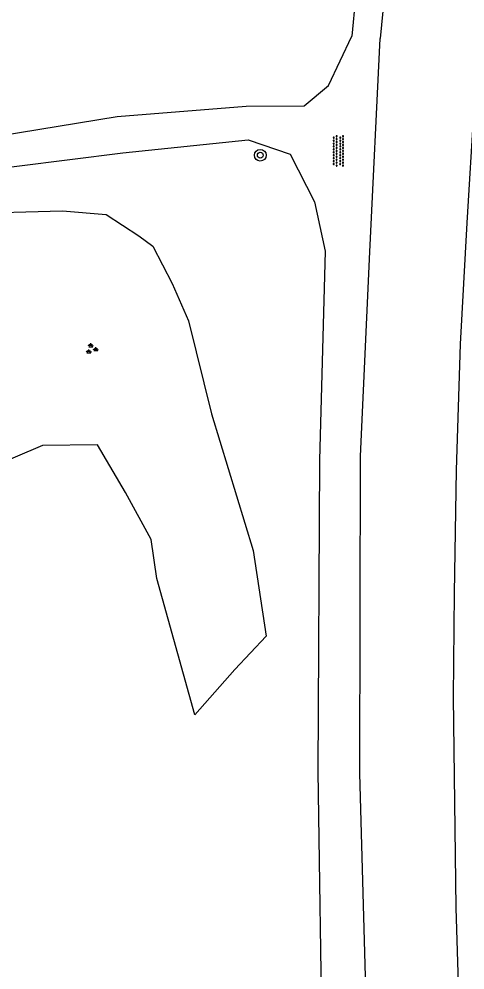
# Model space of a CAD drawing. Extents: x 128999 to 131010, y 395498 to 399007.
# Drawn here: x 129540.3 to 129570.7, y 396157.1 to 396222 of the extents above; entities that cross this region are included whole.
import ezdxf

# ---------------------------------------------------------------- set-up
doc = ezdxf.new("R2010")
doc.units = 0
for name, color, linetype in [('gg-knt-onverhard', 7, 'Continuous'), ('gg-kntw-bovenkant insteek waterloop', 7, 'Continuous'), ('gt-grn-groengrens', 7, 'Continuous'), ('gt-symb-boom', 7, 'Continuous'), ('gt-symb-groenvak', 7, 'Continuous'), ('gt-symb-overige verharding', 7, 'Continuous')]:
    doc.layers.add(name, color=color, linetype=linetype)

# ---------------------------------------------------------------- blocks, each defined once
blk = doc.blocks.new('gt0-OVH')
at = {"layer": 'gt-symb-overige verharding'}
for points in [[(-0.972, 0.298), (-0.967, 0.308), (-0.965, 0.319), (-0.966, 0.33), (-0.971, 0.34), (-0.978, 0.348), (-0.988, 0.353), (-0.999, 0.355), (-1.01, 0.354), (-1.02, 0.349), (-1.028, 0.342), (-1.033, 0.332), (-1.035, 0.321), (-1.034, 0.31), (-1.029, 0.3), (-1.022, 0.292), (-1.012, 0.287), (-1.001, 0.285), (-0.99, 0.286), (-0.98, 0.291)], [(-0.872, 0.106), (-0.867, 0.116), (-0.865, 0.126), (-0.866, 0.137), (-0.871, 0.147), (-0.878, 0.156), (-0.888, 0.161), (-0.899, 0.163), (-0.91, 0.162), (-0.92, 0.157), (-0.928, 0.15), (-0.933, 0.14), (-0.935, 0.129), (-0.934, 0.118), (-0.929, 0.108), (-0.922, 0.1), (-0.912, 0.095), (-0.901, 0.092), (-0.89, 0.094), (-0.88, 0.098)], [(-0.772, 0.298), (-0.767, 0.308), (-0.765, 0.319), (-0.766, 0.33), (-0.771, 0.34), (-0.778, 0.348), (-0.788, 0.353), (-0.799, 0.355), (-0.81, 0.354), (-0.82, 0.349), (-0.828, 0.342), (-0.833, 0.332), (-0.835, 0.321), (-0.834, 0.31), (-0.829, 0.3), (-0.822, 0.292), (-0.812, 0.287), (-0.801, 0.285), (-0.79, 0.286), (-0.78, 0.291)], [(-0.672, 0.106), (-0.667, 0.116), (-0.665, 0.126), (-0.666, 0.137), (-0.671, 0.147), (-0.678, 0.156), (-0.688, 0.161), (-0.699, 0.163), (-0.71, 0.162), (-0.72, 0.157), (-0.728, 0.15), (-0.733, 0.14), (-0.735, 0.129), (-0.734, 0.118), (-0.729, 0.108), (-0.722, 0.1), (-0.712, 0.095), (-0.701, 0.092), (-0.69, 0.094), (-0.68, 0.098)], [(-0.572, 0.298), (-0.567, 0.308), (-0.565, 0.319), (-0.566, 0.33), (-0.571, 0.34), (-0.578, 0.348), (-0.588, 0.353), (-0.599, 0.355), (-0.61, 0.354), (-0.62, 0.349), (-0.628, 0.342), (-0.633, 0.332), (-0.635, 0.321), (-0.634, 0.31), (-0.629, 0.3), (-0.622, 0.292), (-0.612, 0.287), (-0.601, 0.285), (-0.59, 0.286), (-0.58, 0.291)], [(-0.472, 0.106), (-0.467, 0.116), (-0.465, 0.126), (-0.466, 0.137), (-0.471, 0.147), (-0.478, 0.156), (-0.488, 0.161), (-0.499, 0.163), (-0.51, 0.162), (-0.52, 0.157), (-0.528, 0.15), (-0.533, 0.14), (-0.535, 0.129), (-0.534, 0.118), (-0.529, 0.108), (-0.522, 0.1), (-0.512, 0.095), (-0.501, 0.092), (-0.49, 0.094), (-0.48, 0.098)], [(-0.372, 0.298), (-0.367, 0.308), (-0.365, 0.319), (-0.366, 0.33), (-0.371, 0.34), (-0.378, 0.348), (-0.388, 0.353), (-0.399, 0.355), (-0.41, 0.354), (-0.42, 0.349), (-0.428, 0.342), (-0.433, 0.332), (-0.435, 0.321), (-0.434, 0.31), (-0.429, 0.3), (-0.422, 0.292), (-0.412, 0.287), (-0.401, 0.285), (-0.39, 0.286), (-0.38, 0.291)], [(-0.272, 0.106), (-0.267, 0.116), (-0.265, 0.126), (-0.266, 0.137), (-0.271, 0.147), (-0.278, 0.156), (-0.288, 0.161), (-0.299, 0.163), (-0.31, 0.162), (-0.32, 0.157), (-0.328, 0.15), (-0.333, 0.14), (-0.335, 0.129), (-0.334, 0.118), (-0.329, 0.108), (-0.322, 0.1), (-0.312, 0.095), (-0.301, 0.092), (-0.29, 0.094), (-0.28, 0.098)], [(-0.172, 0.298), (-0.167, 0.308), (-0.165, 0.319), (-0.166, 0.33), (-0.171, 0.34), (-0.178, 0.348), (-0.188, 0.353), (-0.199, 0.355), (-0.21, 0.354), (-0.22, 0.349), (-0.228, 0.342), (-0.233, 0.332), (-0.235, 0.321), (-0.234, 0.31), (-0.229, 0.3), (-0.222, 0.292), (-0.212, 0.287), (-0.201, 0.285), (-0.19, 0.286), (-0.18, 0.291)], [(-0.072, 0.106), (-0.067, 0.116), (-0.065, 0.126), (-0.066, 0.137), (-0.071, 0.147), (-0.078, 0.156), (-0.088, 0.161), (-0.099, 0.163), (-0.11, 0.162), (-0.12, 0.157), (-0.128, 0.15), (-0.133, 0.14), (-0.135, 0.129), (-0.134, 0.118), (-0.129, 0.108), (-0.122, 0.1), (-0.112, 0.095), (-0.101, 0.092), (-0.09, 0.094), (-0.08, 0.098)], [(0.028, 0.298), (0.033, 0.308), (0.035, 0.319), (0.034, 0.33), (0.029, 0.34), (0.022, 0.348), (0.012, 0.353), (0.001, 0.355), (-0.01, 0.354), (-0.02, 0.349), (-0.028, 0.342), (-0.033, 0.332), (-0.035, 0.321), (-0.034, 0.31), (-0.029, 0.3), (-0.022, 0.292), (-0.012, 0.287), (-0.001, 0.285), (0.01, 0.286), (0.02, 0.291)], [(0.128, 0.106), (0.133, 0.116), (0.135, 0.126), (0.134, 0.137), (0.129, 0.147), (0.122, 0.156), (0.112, 0.161), (0.101, 0.163), (0.09, 0.162), (0.08, 0.157), (0.072, 0.15), (0.067, 0.14), (0.065, 0.129), (0.066, 0.118), (0.071, 0.108), (0.078, 0.1), (0.088, 0.095), (0.099, 0.092), (0.11, 0.094), (0.12, 0.098)], [(0.228, 0.298), (0.233, 0.308), (0.235, 0.319), (0.234, 0.33), (0.229, 0.34), (0.222, 0.348), (0.212, 0.353), (0.201, 0.355), (0.19, 0.354), (0.18, 0.349), (0.172, 0.342), (0.167, 0.332), (0.165, 0.321), (0.166, 0.31), (0.171, 0.3), (0.178, 0.292), (0.188, 0.287), (0.199, 0.285), (0.21, 0.286), (0.22, 0.291)], [(0.328, 0.106), (0.333, 0.116), (0.335, 0.126), (0.334, 0.137), (0.329, 0.147), (0.322, 0.156), (0.312, 0.161), (0.301, 0.163), (0.29, 0.162), (0.28, 0.157), (0.272, 0.15), (0.267, 0.14), (0.265, 0.129), (0.266, 0.118), (0.271, 0.108), (0.278, 0.1), (0.288, 0.095), (0.299, 0.092), (0.31, 0.094), (0.32, 0.098)], [(0.428, 0.298), (0.433, 0.308), (0.435, 0.319), (0.434, 0.33), (0.429, 0.34), (0.422, 0.348), (0.412, 0.353), (0.401, 0.355), (0.39, 0.354), (0.38, 0.349), (0.372, 0.342), (0.367, 0.332), (0.365, 0.321), (0.366, 0.31), (0.371, 0.3), (0.378, 0.292), (0.388, 0.287), (0.399, 0.285), (0.41, 0.286), (0.42, 0.291)], [(0.528, 0.106), (0.533, 0.116), (0.535, 0.126), (0.534, 0.137), (0.529, 0.147), (0.522, 0.156), (0.512, 0.161), (0.501, 0.163), (0.49, 0.162), (0.48, 0.157), (0.472, 0.15), (0.467, 0.14), (0.465, 0.129), (0.466, 0.118), (0.471, 0.108), (0.478, 0.1), (0.488, 0.095), (0.499, 0.092), (0.51, 0.094), (0.52, 0.098)], [(0.628, 0.298), (0.633, 0.308), (0.635, 0.319), (0.634, 0.33), (0.629, 0.34), (0.622, 0.348), (0.612, 0.353), (0.601, 0.355), (0.59, 0.354), (0.58, 0.349), (0.572, 0.342), (0.567, 0.332), (0.565, 0.321), (0.566, 0.31), (0.571, 0.3), (0.578, 0.292), (0.588, 0.287), (0.599, 0.285), (0.61, 0.286), (0.62, 0.291)], [(0.728, 0.106), (0.733, 0.116), (0.735, 0.126), (0.734, 0.137), (0.729, 0.147), (0.722, 0.156), (0.712, 0.161), (0.701, 0.163), (0.69, 0.162), (0.68, 0.157), (0.672, 0.15), (0.667, 0.14), (0.665, 0.129), (0.666, 0.118), (0.671, 0.108), (0.678, 0.1), (0.688, 0.095), (0.699, 0.092), (0.71, 0.094), (0.72, 0.098)], [(0.828, 0.298), (0.833, 0.308), (0.835, 0.319), (0.834, 0.33), (0.829, 0.34), (0.822, 0.348), (0.812, 0.353), (0.801, 0.355), (0.79, 0.354), (0.78, 0.349), (0.772, 0.342), (0.767, 0.332), (0.765, 0.321), (0.766, 0.31), (0.771, 0.3), (0.778, 0.292), (0.788, 0.287), (0.799, 0.285), (0.81, 0.286), (0.82, 0.291)], [(0.928, 0.106), (0.933, 0.116), (0.935, 0.126), (0.934, 0.137), (0.929, 0.147), (0.922, 0.156), (0.912, 0.161), (0.901, 0.163), (0.89, 0.162), (0.88, 0.157), (0.872, 0.15), (0.867, 0.14), (0.865, 0.129), (0.866, 0.118), (0.871, 0.108), (0.878, 0.1), (0.888, 0.095), (0.899, 0.092), (0.91, 0.094), (0.92, 0.098)], [(1.028, 0.298), (1.033, 0.308), (1.035, 0.319), (1.034, 0.33), (1.029, 0.34), (1.022, 0.348), (1.012, 0.353), (1.001, 0.355), (0.99, 0.354), (0.98, 0.349), (0.972, 0.342), (0.967, 0.332), (0.965, 0.321), (0.966, 0.31), (0.971, 0.3), (0.978, 0.292), (0.988, 0.287), (0.999, 0.285), (1.01, 0.286), (1.02, 0.291)], [(-0.972, -0.142), (-0.967, -0.132), (-0.965, -0.121), (-0.966, -0.11), (-0.971, -0.1), (-0.978, -0.092), (-0.988, -0.087), (-0.999, -0.085), (-1.01, -0.086), (-1.02, -0.091), (-1.028, -0.098), (-1.033, -0.108), (-1.035, -0.119), (-1.034, -0.13), (-1.029, -0.14), (-1.022, -0.148), (-1.012, -0.153), (-1.001, -0.155), (-0.99, -0.154), (-0.98, -0.149)], [(-0.872, -0.334), (-0.867, -0.324), (-0.865, -0.314), (-0.866, -0.303), (-0.871, -0.293), (-0.878, -0.284), (-0.888, -0.279), (-0.899, -0.277), (-0.91, -0.278), (-0.92, -0.283), (-0.928, -0.29), (-0.933, -0.3), (-0.935, -0.311), (-0.934, -0.322), (-0.929, -0.332), (-0.922, -0.34), (-0.912, -0.345), (-0.901, -0.348), (-0.89, -0.346), (-0.88, -0.342)], [(-0.772, -0.142), (-0.767, -0.132), (-0.765, -0.121), (-0.766, -0.11), (-0.771, -0.1), (-0.778, -0.092), (-0.788, -0.087), (-0.799, -0.085), (-0.81, -0.086), (-0.82, -0.091), (-0.828, -0.098), (-0.833, -0.108), (-0.835, -0.119), (-0.834, -0.13), (-0.829, -0.14), (-0.822, -0.148), (-0.812, -0.153), (-0.801, -0.155), (-0.79, -0.154), (-0.78, -0.149)], [(-0.672, -0.334), (-0.667, -0.324), (-0.665, -0.314), (-0.666, -0.303), (-0.671, -0.293), (-0.678, -0.284), (-0.688, -0.279), (-0.699, -0.277), (-0.71, -0.278), (-0.72, -0.283), (-0.728, -0.29), (-0.733, -0.3), (-0.735, -0.311), (-0.734, -0.322), (-0.729, -0.332), (-0.722, -0.34), (-0.712, -0.345), (-0.701, -0.348), (-0.69, -0.346), (-0.68, -0.342)], [(-0.572, -0.142), (-0.567, -0.132), (-0.565, -0.121), (-0.566, -0.11), (-0.571, -0.1), (-0.578, -0.092), (-0.588, -0.087), (-0.599, -0.085), (-0.61, -0.086), (-0.62, -0.091), (-0.628, -0.098), (-0.633, -0.108), (-0.635, -0.119), (-0.634, -0.13), (-0.629, -0.14), (-0.622, -0.148), (-0.612, -0.153), (-0.601, -0.155), (-0.59, -0.154), (-0.58, -0.149)], [(-0.472, -0.334), (-0.467, -0.324), (-0.465, -0.314), (-0.466, -0.303), (-0.471, -0.293), (-0.478, -0.284), (-0.488, -0.279), (-0.499, -0.277), (-0.51, -0.278), (-0.52, -0.283), (-0.528, -0.29), (-0.533, -0.3), (-0.535, -0.311), (-0.534, -0.322), (-0.529, -0.332), (-0.522, -0.34), (-0.512, -0.345), (-0.501, -0.348), (-0.49, -0.346), (-0.48, -0.342)], [(-0.372, -0.142), (-0.367, -0.132), (-0.365, -0.121), (-0.366, -0.11), (-0.371, -0.1), (-0.378, -0.092), (-0.388, -0.087), (-0.399, -0.085), (-0.41, -0.086), (-0.42, -0.091), (-0.428, -0.098), (-0.433, -0.108), (-0.435, -0.119), (-0.434, -0.13), (-0.429, -0.14), (-0.422, -0.148), (-0.412, -0.153), (-0.401, -0.155), (-0.39, -0.154), (-0.38, -0.149)], [(-0.272, -0.334), (-0.267, -0.324), (-0.265, -0.314), (-0.266, -0.303), (-0.271, -0.293), (-0.278, -0.284), (-0.288, -0.279), (-0.299, -0.277), (-0.31, -0.278), (-0.32, -0.283), (-0.328, -0.29), (-0.333, -0.3), (-0.335, -0.311), (-0.334, -0.322), (-0.329, -0.332), (-0.322, -0.34), (-0.312, -0.345), (-0.301, -0.348), (-0.29, -0.346), (-0.28, -0.342)], [(-0.172, -0.142), (-0.167, -0.132), (-0.165, -0.121), (-0.166, -0.11), (-0.171, -0.1), (-0.178, -0.092), (-0.188, -0.087), (-0.199, -0.085), (-0.21, -0.086), (-0.22, -0.091), (-0.228, -0.098), (-0.233, -0.108), (-0.235, -0.119), (-0.234, -0.13), (-0.229, -0.14), (-0.222, -0.148), (-0.212, -0.153), (-0.201, -0.155), (-0.19, -0.154), (-0.18, -0.149)], [(-0.072, -0.334), (-0.067, -0.324), (-0.065, -0.314), (-0.066, -0.303), (-0.071, -0.293), (-0.078, -0.284), (-0.088, -0.279), (-0.099, -0.277), (-0.11, -0.278), (-0.12, -0.283), (-0.128, -0.29), (-0.133, -0.3), (-0.135, -0.311), (-0.134, -0.322), (-0.129, -0.332), (-0.122, -0.34), (-0.112, -0.345), (-0.101, -0.348), (-0.09, -0.346), (-0.08, -0.342)], [(0.028, -0.142), (0.033, -0.132), (0.035, -0.121), (0.034, -0.11), (0.029, -0.1), (0.022, -0.092), (0.012, -0.087), (0.001, -0.085), (-0.01, -0.086), (-0.02, -0.091), (-0.028, -0.098), (-0.033, -0.108), (-0.035, -0.119), (-0.034, -0.13), (-0.029, -0.14), (-0.022, -0.148), (-0.012, -0.153), (-0.001, -0.155), (0.01, -0.154), (0.02, -0.149)], [(0.128, -0.334), (0.133, -0.324), (0.135, -0.314), (0.134, -0.303), (0.129, -0.293), (0.122, -0.284), (0.112, -0.279), (0.101, -0.277), (0.09, -0.278), (0.08, -0.283), (0.072, -0.29), (0.067, -0.3), (0.065, -0.311), (0.066, -0.322), (0.071, -0.332), (0.078, -0.34), (0.088, -0.345), (0.099, -0.348), (0.11, -0.346), (0.12, -0.342)], [(0.228, -0.142), (0.233, -0.132), (0.235, -0.121), (0.234, -0.11), (0.229, -0.1), (0.222, -0.092), (0.212, -0.087), (0.201, -0.085), (0.19, -0.086), (0.18, -0.091), (0.172, -0.098), (0.167, -0.108), (0.165, -0.119), (0.166, -0.13), (0.171, -0.14), (0.178, -0.148), (0.188, -0.153), (0.199, -0.155), (0.21, -0.154), (0.22, -0.149)], [(0.328, -0.334), (0.333, -0.324), (0.335, -0.314), (0.334, -0.303), (0.329, -0.293), (0.322, -0.284), (0.312, -0.279), (0.301, -0.277), (0.29, -0.278), (0.28, -0.283), (0.272, -0.29), (0.267, -0.3), (0.265, -0.311), (0.266, -0.322), (0.271, -0.332), (0.278, -0.34), (0.288, -0.345), (0.299, -0.348), (0.31, -0.346), (0.32, -0.342)], [(0.428, -0.142), (0.433, -0.132), (0.435, -0.121), (0.434, -0.11), (0.429, -0.1), (0.422, -0.092), (0.412, -0.087), (0.401, -0.085), (0.39, -0.086), (0.38, -0.091), (0.372, -0.098), (0.367, -0.108), (0.365, -0.119), (0.366, -0.13), (0.371, -0.14), (0.378, -0.148), (0.388, -0.153), (0.399, -0.155), (0.41, -0.154), (0.42, -0.149)], [(0.528, -0.334), (0.533, -0.324), (0.535, -0.314), (0.534, -0.303), (0.529, -0.293), (0.522, -0.284), (0.512, -0.279), (0.501, -0.277), (0.49, -0.278), (0.48, -0.283), (0.472, -0.29), (0.467, -0.3), (0.465, -0.311), (0.466, -0.322), (0.471, -0.332), (0.478, -0.34), (0.488, -0.345), (0.499, -0.348), (0.51, -0.346), (0.52, -0.342)], [(0.628, -0.142), (0.633, -0.132), (0.635, -0.121), (0.634, -0.11), (0.629, -0.1), (0.622, -0.092), (0.612, -0.087), (0.601, -0.085), (0.59, -0.086), (0.58, -0.091), (0.572, -0.098), (0.567, -0.108), (0.565, -0.119), (0.566, -0.13), (0.571, -0.14), (0.578, -0.148), (0.588, -0.153), (0.599, -0.155), (0.61, -0.154), (0.62, -0.149)], [(0.728, -0.334), (0.733, -0.324), (0.735, -0.314), (0.734, -0.303), (0.729, -0.293), (0.722, -0.284), (0.712, -0.279), (0.701, -0.277), (0.69, -0.278), (0.68, -0.283), (0.672, -0.29), (0.667, -0.3), (0.665, -0.311), (0.666, -0.322), (0.671, -0.332), (0.678, -0.34), (0.688, -0.345), (0.699, -0.348), (0.71, -0.346), (0.72, -0.342)], [(0.828, -0.142), (0.833, -0.132), (0.835, -0.121), (0.834, -0.11), (0.829, -0.1), (0.822, -0.092), (0.812, -0.087), (0.801, -0.085), (0.79, -0.086), (0.78, -0.091), (0.772, -0.098), (0.767, -0.108), (0.765, -0.119), (0.766, -0.13), (0.771, -0.14), (0.778, -0.148), (0.788, -0.153), (0.799, -0.155), (0.81, -0.154), (0.82, -0.149)], [(0.928, -0.334), (0.933, -0.324), (0.935, -0.314), (0.934, -0.303), (0.929, -0.293), (0.922, -0.284), (0.912, -0.279), (0.901, -0.277), (0.89, -0.278), (0.88, -0.283), (0.872, -0.29), (0.867, -0.3), (0.865, -0.311), (0.866, -0.322), (0.871, -0.332), (0.878, -0.34), (0.888, -0.345), (0.899, -0.348), (0.91, -0.346), (0.92, -0.342)], [(1.028, -0.142), (1.033, -0.132), (1.035, -0.121), (1.034, -0.11), (1.029, -0.1), (1.022, -0.092), (1.012, -0.087), (1.001, -0.085), (0.99, -0.086), (0.98, -0.091), (0.972, -0.098), (0.967, -0.108), (0.965, -0.119), (0.966, -0.13), (0.971, -0.14), (0.978, -0.148), (0.988, -0.153), (0.999, -0.155), (1.01, -0.154), (1.02, -0.149)]]:
    blk.add_lwpolyline(points, close=True, dxfattribs=at)
blk = doc.blocks.new('gt0-GRVAK')
at = {"layer": 'gt-symb-groenvak'}
for p, q in [((-0.11, 0.189), (-0.228, 0.24)), ((-0.182, 0.153), (0.088, 0.153)), ((-0.091, 0.211), (-0.156, 0.322)), ((-0.047, 0.214), (-0.047, 0.393)), ((-0.004, 0.211), (0.061, 0.322)), ((0.015, 0.189), (0.133, 0.24)), ((0.262, -0.052), (0.197, 0.059)), ((0.305, -0.049), (0.305, 0.13)), ((0.349, -0.052), (0.414, 0.059)), ((-0.245, -0.228), (-0.363, -0.177)), ((-0.318, -0.264), (-0.047, -0.264)), ((-0.226, -0.206), (-0.291, -0.095)), ((-0.183, -0.203), (-0.183, -0.024)), ((-0.139, -0.206), (-0.074, -0.095)), ((-0.12, -0.228), (-0.002, -0.177)), ((0.243, -0.074), (0.125, -0.023)), ((0.17, -0.11), (0.441, -0.11)), ((0.368, -0.074), (0.486, -0.023))]:
    blk.add_line(p, q, dxfattribs=at)
blk = doc.blocks.new('gt0-BOOM')
at = {"layer": 'gt-symb-boom'}
for radius in [0.4, 0.2]:
    blk.add_circle((0, 0), radius, dxfattribs=at)

msp = doc.modelspace()

# ---------------------------------------------------------------- linework, layer by layer
at = {"layer": 'gg-knt-onverhard'}
for p, q in [((129563.74, 396228.735), (129563.002, 396220.851)), ((129565.476, 396226.514), (129564.931, 396220.696))]:
    msp.add_line(p, q, dxfattribs=at)
for points in [[(129509.78, 396215.169), (129510.595, 396212.189), (129513.062, 396211.174), (129522.139, 396211.545), (129536.294, 396213.618), (129546.999, 396215.385), (129555.789, 396216.079), (129559.736, 396216.108), (129561.397, 396217.506), (129563.002, 396220.851)], [(129562.961, 396121.615), (129563.592, 396124.577), (129564.101, 396137.225), (129564.092, 396150.964), (129563.537, 396170.543), (129563.581, 396192.201), (129564.212, 396206.151), (129564.931, 396220.696)], [(129482.884, 396179.362), (129487.004, 396183.882), (129489.371, 396186.893), (129499.745, 396201.29), (129505.091, 396206.387), (129511.693, 396208.747), (129522.826, 396209.222), (129536.505, 396211.545), (129547.39, 396212.903), (129555.924, 396213.779), (129558.784, 396212.81), (129560.437, 396209.55), (129561.174, 396206.181), (129560.792, 396191.921), (129560.664, 396170.669), (129560.966, 396150.88), (129560.847, 396137.158), (129557.576, 396127.583)]]:
    msp.add_lwpolyline(points, dxfattribs=at)
at = {"layer": 'gg-kntw-bovenkant insteek waterloop'}
msp.add_lwpolyline([(129571.499, 396218.176), (129571.313, 396215.985), (129570.837, 396208.132), (129570.388, 396199.851), (129570.102, 396191.241), (129569.959, 396182.841), (129569.894, 396175.752), (129570.078, 396161.372), (129570.492, 396148.067)], dxfattribs=at)
at = {"layer": 'gt-grn-groengrens'}
msp.add_lwpolyline([(129536.592, 396208.758), (129543.267, 396208.943), (129546.24, 396208.691), (129548.46, 396207.231), (129549.432, 396206.521), (129550.743, 396203.981), (129551.857, 396201.437), (129553.428, 396195.094), (129556.262, 396185.757), (129557.154, 396179.921), (129555.021, 396177.645), (129552.294, 396174.552), (129549.701, 396183.838), (129549.307, 396186.504), (129547.571, 396189.712), (129545.651, 396192.967), (129541.893, 396192.934), (129538, 396191.266)], dxfattribs=at)

# ---------------------------------------------------------------- block references
at = {"layer": 'gt-symb-boom'}
msp.add_blockref('gt0-BOOM', (129556.75, 396212.738), dxfattribs=at)
at = {"layer": 'gt-symb-groenvak'}
msp.add_blockref('gt0-GRVAK', (129545.243, 396199.511), dxfattribs=at)
at = {"layer": 'gt-symb-overige verharding', "rotation": -90.17188682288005}
msp.add_blockref('gt0-OVH', (129562.072, 396213.034), dxfattribs=at)

doc.saveas('drawing.dxf')
